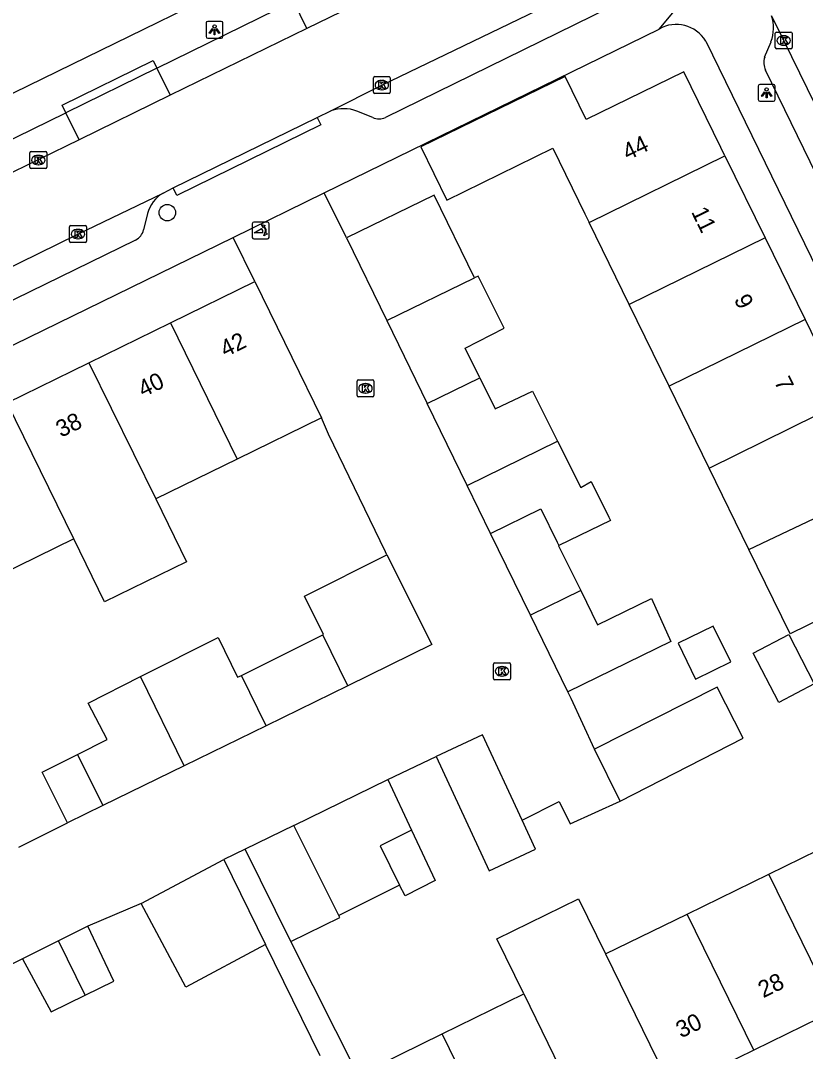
# Model space of a CAD drawing. Extents: x 160457 to 162082, y 388340 to 389736.
# Drawn here: x 161501.2 to 161547.9, y 388636.4 to 388697.6 of the extents above; entities that cross this region are included whole.
import ezdxf

# ---------------------------------------------------------------- set-up
doc = ezdxf.new("R2010")
doc.units = 0
for name, color, linetype in [('IMGEO_Boom', 7, 'Continuous'), ('IMGEO_Kolk', 7, 'Continuous'), ('IMGEO_Lichtpunt', 7, 'Continuous'), ('IMGEO_Pand', 7, 'Continuous'), ('IMGEO_Pand_nummerreeks', 7, 'Continuous'), ('IMGEO_Parkeervlak_open', 7, 'Continuous'), ('IMGEO_Poller', 7, 'Continuous'), ('IMGEO_Rijbaan_lokaal_open', 7, 'Continuous'), ('IMGEO_Voetpad_open', 7, 'Continuous')]:
    doc.layers.add(name, color=color, linetype=linetype)

msp = doc.modelspace()

# ---------------------------------------------------------------- linework, layer by layer
at = {"layer": 'IMGEO_Boom'}
msp.add_circle((161509.959, 388686.209), 0.489, dxfattribs=at)
at = {"layer": 'IMGEO_Kolk'}
for p, q in [((161546.069, 388696.002), (161546.069, 388696.854)), ((161546.144, 388696.928), (161546.996, 388696.928)), ((161546.557, 388696.708), (161546.582, 388696.708)), ((161547.07, 388696.854), (161547.07, 388696.002)), ((161546.996, 388695.928), (161546.144, 388695.928)), ((161546.58, 388696.148), (161546.555, 388696.148)), ((161522.199, 388693.355), (161522.199, 388694.207)), ((161522.274, 388694.281), (161523.126, 388694.281)), ((161522.687, 388694.061), (161522.712, 388694.061)), ((161523.2, 388694.207), (161523.2, 388693.355)), ((161522.71, 388693.501), (161522.685, 388693.501)), ((161523.126, 388693.281), (161522.274, 388693.281)), ((161501.795, 388688.905), (161501.795, 388689.757)), ((161501.87, 388689.831), (161502.722, 388689.831)), ((161502.796, 388689.757), (161502.796, 388688.905)), ((161502.283, 388689.611), (161502.308, 388689.611)), ((161502.722, 388688.831), (161501.87, 388688.831)), ((161502.306, 388689.051), (161502.281, 388689.051)), ((161504.231, 388685.439), (161505.083, 388685.439)), ((161504.156, 388684.513), (161504.156, 388685.365)), ((161504.644, 388685.219), (161504.669, 388685.219)), ((161505.157, 388685.365), (161505.157, 388684.513)), ((161505.083, 388684.439), (161504.231, 388684.439)), ((161504.667, 388684.659), (161504.642, 388684.659)), ((161521.303, 388676.281), (161522.155, 388676.281)), ((161521.228, 388675.355), (161521.228, 388676.207)), ((161521.716, 388676.061), (161521.741, 388676.061)), ((161522.229, 388676.207), (161522.229, 388675.355)), ((161522.155, 388675.281), (161521.303, 388675.281)), ((161521.739, 388675.501), (161521.714, 388675.501)), ((161529.335, 388658.561), (161529.335, 388659.413)), ((161529.41, 388659.487), (161530.262, 388659.487)), ((161529.823, 388659.267), (161529.848, 388659.267)), ((161530.336, 388659.413), (161530.336, 388658.561)), ((161530.262, 388658.487), (161529.41, 388658.487)), ((161529.846, 388658.707), (161529.821, 388658.707))]:
    msp.add_line(p, q, dxfattribs=at)
for points in [[(161546.069, 388696.002), (161546.069, 388696.854)], [(161546.144, 388696.928), (161546.996, 388696.928)], [(161546.39, 388696.628), (161546.513, 388696.628), (161546.513, 388696.477), (161546.643, 388696.628), (161546.807, 388696.628), (161546.661, 388696.477), (161546.814, 388696.228), (161546.662, 388696.228), (161546.577, 388696.392), (161546.513, 388696.325), (161546.513, 388696.228), (161546.39, 388696.228), (161546.39, 388696.628)], [(161547.07, 388696.854), (161547.07, 388696.002)], [(161546.996, 388695.928), (161546.144, 388695.928)], [(161522.199, 388693.355), (161522.199, 388694.207)], [(161522.274, 388694.281), (161523.126, 388694.281)], [(161522.52, 388693.981), (161522.643, 388693.981), (161522.643, 388693.83), (161522.773, 388693.981), (161522.937, 388693.981), (161522.791, 388693.83), (161522.944, 388693.581), (161522.792, 388693.581), (161522.707, 388693.745), (161522.643, 388693.678), (161522.643, 388693.581), (161522.52, 388693.581), (161522.52, 388693.981)], [(161523.2, 388694.207), (161523.2, 388693.355)], [(161523.126, 388693.281), (161522.274, 388693.281)], [(161501.795, 388688.905), (161501.795, 388689.757)], [(161501.87, 388689.831), (161502.722, 388689.831)], [(161502.796, 388689.757), (161502.796, 388688.905)], [(161502.116, 388689.531), (161502.239, 388689.531), (161502.239, 388689.38), (161502.369, 388689.531), (161502.533, 388689.531), (161502.387, 388689.38), (161502.54, 388689.131), (161502.388, 388689.131), (161502.303, 388689.295), (161502.239, 388689.228), (161502.239, 388689.131), (161502.116, 388689.131), (161502.116, 388689.531)], [(161502.722, 388688.831), (161501.87, 388688.831)], [(161504.231, 388685.439), (161505.083, 388685.439)], [(161504.156, 388684.513), (161504.156, 388685.365)], [(161504.477, 388685.139), (161504.6, 388685.139), (161504.6, 388684.988), (161504.73, 388685.139), (161504.894, 388685.139), (161504.748, 388684.988), (161504.901, 388684.739), (161504.749, 388684.739), (161504.664, 388684.903), (161504.6, 388684.836), (161504.6, 388684.739), (161504.477, 388684.739), (161504.477, 388685.139)], [(161505.157, 388685.365), (161505.157, 388684.513)], [(161505.083, 388684.439), (161504.231, 388684.439)], [(161521.303, 388676.281), (161522.155, 388676.281)], [(161521.228, 388675.355), (161521.228, 388676.207)], [(161521.549, 388675.981), (161521.672, 388675.981), (161521.672, 388675.83), (161521.802, 388675.981), (161521.966, 388675.981), (161521.82, 388675.83), (161521.973, 388675.581), (161521.821, 388675.581), (161521.736, 388675.745), (161521.672, 388675.678), (161521.672, 388675.581), (161521.549, 388675.581), (161521.549, 388675.981)], [(161522.229, 388676.207), (161522.229, 388675.355)], [(161522.155, 388675.281), (161521.303, 388675.281)], [(161529.335, 388658.561), (161529.335, 388659.413)], [(161529.41, 388659.487), (161530.262, 388659.487)], [(161529.656, 388659.187), (161529.779, 388659.187), (161529.779, 388659.036), (161529.909, 388659.187), (161530.073, 388659.187), (161529.927, 388659.036), (161530.08, 388658.787), (161529.928, 388658.787), (161529.843, 388658.951), (161529.779, 388658.884), (161529.779, 388658.787), (161529.656, 388658.787), (161529.656, 388659.187)], [(161530.336, 388659.413), (161530.336, 388658.561)], [(161530.262, 388658.487), (161529.41, 388658.487)]]:
    msp.add_lwpolyline(points, dxfattribs=at)
for centre, start, end in [((161546.146, 388696.852), 91.55205, 178.44795), ((161546.146, 388696.852), 91.55205, 178.44795), ((161546.994, 388696.852), 1.55205, 88.44795), ((161546.994, 388696.852), 1.55205, 88.44795), ((161546.146, 388696.004), 181.55205, 268.44795), ((161546.146, 388696.004), 181.55205, 268.44795), ((161546.994, 388696.004), 271.55205, 358.44795), ((161546.994, 388696.004), 271.55205, 358.44795), ((161522.276, 388694.205), 91.55205, 178.44795), ((161522.276, 388694.205), 91.55205, 178.44795), ((161523.124, 388694.205), 1.55205, 88.44795), ((161523.124, 388694.205), 1.55205, 88.44795), ((161522.276, 388693.357), 181.55205, 268.44795), ((161522.276, 388693.357), 181.55205, 268.44795), ((161523.124, 388693.357), 271.55205, 358.44795), ((161523.124, 388693.357), 271.55205, 358.44795), ((161501.872, 388689.755), 91.55205, 178.44795), ((161501.872, 388689.755), 91.55205, 178.44795), ((161502.72, 388689.755), 1.55205, 88.44795), ((161502.72, 388689.755), 1.55205, 88.44795), ((161501.872, 388688.907), 181.55205, 268.44795), ((161501.872, 388688.907), 181.55205, 268.44795), ((161502.72, 388688.907), 271.55205, 358.44795), ((161502.72, 388688.907), 271.55205, 358.44795), ((161504.233, 388685.363), 91.55205, 178.44795), ((161504.233, 388685.363), 91.55205, 178.44795), ((161505.081, 388685.363), 1.55205, 88.44795), ((161505.081, 388685.363), 1.55205, 88.44795), ((161504.233, 388684.515), 181.55205, 268.44795), ((161504.233, 388684.515), 181.55205, 268.44795), ((161505.081, 388684.515), 271.55205, 358.44795), ((161505.081, 388684.515), 271.55205, 358.44795), ((161521.305, 388676.205), 91.55205, 178.44795), ((161521.305, 388676.205), 91.55205, 178.44795), ((161522.153, 388676.205), 1.55205, 88.44795), ((161522.153, 388676.205), 1.55205, 88.44795), ((161521.305, 388675.357), 181.55205, 268.44795), ((161521.305, 388675.357), 181.55205, 268.44795), ((161522.153, 388675.357), 271.55205, 358.44795), ((161522.153, 388675.357), 271.55205, 358.44795), ((161529.412, 388659.411), 91.55205, 178.44795), ((161529.412, 388659.411), 91.55205, 178.44795), ((161530.26, 388659.411), 1.55205, 88.44795), ((161530.26, 388659.411), 1.55205, 88.44795), ((161529.412, 388658.563), 181.55205, 268.44795), ((161529.412, 388658.563), 181.55205, 268.44795), ((161530.26, 388658.563), 271.55205, 358.44795), ((161530.26, 388658.563), 271.55205, 358.44795)]:
    msp.add_arc(centre, 0.0765, start, end, dxfattribs=at)
for centre, major_axis, ratio, start_param, end_param in [((161546.556, 388696.428), (-0.387, 0.002), 0.722429, 4.712389, 7.853982), ((161546.581, 388696.428), (-0.39, 0.002), 0.717154, 1.570796, 4.712389), ((161522.686, 388693.781), (-0.387, 0.002), 0.722429, 4.712389, 7.853982), ((161522.711, 388693.781), (-0.39, 0.002), 0.717154, 1.570796, 4.712389), ((161502.282, 388689.331), (-0.387, 0.002), 0.722429, 4.712389, 7.853982), ((161502.307, 388689.331), (-0.39, 0.002), 0.717154, 1.570796, 4.712389), ((161504.643, 388684.939), (-0.387, 0.002), 0.722429, 4.712389, 7.853982), ((161504.668, 388684.939), (-0.39, 0.002), 0.717154, 1.570796, 4.712389), ((161521.715, 388675.781), (-0.387, 0.002), 0.722429, 4.712389, 7.853982), ((161521.74, 388675.781), (-0.39, 0.002), 0.717154, 1.570796, 4.712389), ((161529.822, 388658.987), (-0.387, 0.002), 0.722429, 4.712389, 7.853982), ((161529.847, 388658.987), (-0.39, 0.002), 0.717154, 1.570796, 4.712389)]:
    msp.add_ellipse(centre, major_axis=major_axis, ratio=ratio, start_param=start_param, end_param=end_param, dxfattribs=at)
at = {"layer": 'IMGEO_Lichtpunt'}
for p, q in [((161512.264, 388697.466), (161512.264, 388696.659)), ((161512.264, 388697.466), (161512.264, 388696.659)), ((161513.166, 388697.561), (161512.358, 388697.561)), ((161513.166, 388697.561), (161512.358, 388697.561)), ((161513.26, 388696.659), (161513.26, 388697.466)), ((161513.26, 388696.659), (161513.26, 388697.466)), ((161512.358, 388696.565), (161513.166, 388696.565)), ((161512.358, 388696.565), (161513.166, 388696.565)), ((161545.055, 388693.725), (161545.055, 388692.918)), ((161545.055, 388693.725), (161545.055, 388692.918)), ((161545.957, 388693.82), (161545.149, 388693.82)), ((161545.957, 388693.82), (161545.149, 388693.82)), ((161546.051, 388692.918), (161546.051, 388693.725)), ((161546.051, 388692.918), (161546.051, 388693.725)), ((161545.149, 388692.824), (161545.957, 388692.824)), ((161545.149, 388692.824), (161545.957, 388692.824))]:
    msp.add_line(p, q, dxfattribs=at)
for points in [[(161512.638, 388697.13), (161512.677, 388697.102), (161512.489, 388696.84), (161512.451, 388696.867), (161512.638, 388697.13)], [(161512.74, 388697.082), (161512.787, 388697.082), (161512.787, 388696.76), (161512.74, 388696.76), (161512.74, 388697.082)], [(161512.85, 388697.102), (161512.888, 388697.129), (161513.075, 388696.867), (161513.036, 388696.839), (161512.85, 388697.102)], [(161545.429, 388693.389), (161545.468, 388693.361), (161545.28, 388693.099), (161545.242, 388693.126), (161545.429, 388693.389)], [(161545.531, 388693.341), (161545.578, 388693.341), (161545.578, 388693.019), (161545.531, 388693.019), (161545.531, 388693.341)], [(161545.641, 388693.361), (161545.679, 388693.388), (161545.866, 388693.126), (161545.827, 388693.098), (161545.641, 388693.361)]]:
    msp.add_lwpolyline(points, dxfattribs=at)
for centre in [(161512.763, 388697.264), (161545.554, 388693.523)]:
    msp.add_circle(centre, 0.0994, dxfattribs=at)
for centre, start, end in [((161512.358, 388697.466), 90, 180), ((161512.358, 388697.466), 90, 180), ((161513.166, 388697.466), 0, 90), ((161513.166, 388697.466), 0, 90), ((161512.358, 388696.659), 180, 270), ((161512.358, 388696.659), 180, 270), ((161513.166, 388696.659), 270, 0), ((161513.166, 388696.659), 270, 360), ((161545.149, 388693.725), 90, 180), ((161545.149, 388693.725), 90, 180), ((161545.957, 388693.725), 0, 90), ((161545.957, 388693.725), 0, 90), ((161545.149, 388692.918), 180, 270), ((161545.149, 388692.918), 180, 270), ((161545.957, 388692.918), 270, 0), ((161545.957, 388692.918), 270, 360)]:
    msp.add_arc(centre, 0.0946, start, end, dxfattribs=at)
at = {"layer": 'IMGEO_Pand'}
for points in [[(161543.079, 388689.586), (161542.835, 388690.084), (161540.641, 388694.576), (161534.837, 388691.741), (161533.589, 388694.298), (161525.021, 388690.113), (161526.561, 388686.959), (161532.856, 388690.033), (161534.758, 388686.139), (161535.006, 388685.631)], [(161535.006, 388685.631), (161543.079, 388689.586)], [(161543.079, 388689.586), (161545.465, 388684.708)], [(161528.205, 388682.332), (161525.799, 388687.25), (161520.596, 388684.705)], [(161537.392, 388680.753), (161535.006, 388685.631)], [(161520.596, 388684.705), (161522.992, 388679.806)], [(161545.465, 388684.708), (161537.392, 388680.753)], [(161545.465, 388684.708), (161547.834, 388679.867)], [(161522.992, 388679.806), (161528.205, 388682.332)], [(161528.52, 388676.407), (161527.655, 388678.16), (161529.96, 388679.346), (161528.43, 388682.441), (161528.205, 388682.332)], [(161510.154, 388679.674), (161515.15, 388682.116)], [(161515.15, 388682.116), (161517.346, 388677.624), (161519.118, 388674.032)], [(161539.765, 388675.902), (161537.392, 388680.753)], [(161505.288, 388677.296), (161510.154, 388679.674)], [(161510.154, 388679.674), (161514.114, 388671.587)], [(161522.992, 388679.806), (161525.397, 388674.877)], [(161547.834, 388679.867), (161539.765, 388675.902)], [(161547.834, 388679.867), (161550.207, 388675.017)], [(161500.439, 388674.925), (161505.288, 388677.296)], [(161505.288, 388677.296), (161509.273, 388669.222)], [(161525.397, 388674.877), (161528.52, 388676.407)], [(161528.52, 388676.407), (161529.433, 388674.559), (161531.653, 388675.609), (161533.137, 388672.645)], [(161542.137, 388671.052), (161539.765, 388675.902)], [(161542.137, 388671.052), (161550.207, 388675.017)], [(161504.404, 388666.843), (161500.439, 388674.925)], [(161527.771, 388670.009), (161525.397, 388674.877)], [(161519.118, 388674.032), (161514.114, 388671.587)], [(161527.771, 388670.009), (161533.137, 388672.645)], [(161533.137, 388672.645), (161534.513, 388669.9), (161535.134, 388670.254), (161536.175, 388668.145), (161536.282, 388667.929), (161533.214, 388666.45)], [(161514.114, 388671.587), (161509.273, 388669.222)], [(161544.501, 388666.219), (161542.137, 388671.052)], [(161529.156, 388667.169), (161527.771, 388670.009)], [(161544.501, 388666.219), (161552.625, 388670.074)], [(161509.273, 388669.222), (161511.099, 388665.484), (161506.23, 388663.105), (161504.404, 388666.843)], [(161529.156, 388667.169), (161532.151, 388668.631), (161533.115, 388666.653), (161533.214, 388666.45)], [(161531.523, 388662.317), (161529.156, 388667.169)], [(161504.404, 388666.843), (161500, 388664.691), (161499.562, 388664.478)], [(161533.214, 388666.45), (161533.196, 388666.441), (161534.512, 388663.775)], [(161519.189, 388661.158), (161519.228, 388661.177), (161518.11, 388663.457), (161522.989, 388665.91)], [(161522.989, 388665.91), (161525.674, 388660.57), (161520.676, 388658.129)], [(161550.022, 388662.716), (161546.949, 388661.214), (161544.501, 388666.219)], [(161534.512, 388663.775), (161531.523, 388662.317)], [(161534.512, 388663.775), (161535.51, 388661.755), (161538.709, 388663.316), (161539.858, 388660.753), (161533.744, 388657.765)], [(161533.744, 388657.765), (161531.523, 388662.317)], [(161541.338, 388658.524), (161543.418, 388659.541), (161542.378, 388661.67), (161540.298, 388660.654), (161541.338, 388658.524)], [(161508.371, 388658.67), (161512.976, 388660.991), (161514.121, 388658.631), (161514.357, 388658.748)], [(161514.357, 388658.748), (161519.189, 388661.158)], [(161520.676, 388658.129), (161519.189, 388661.158)], [(161544.747, 388660.059), (161546.88, 388661.18), (161548.375, 388658.248), (161546.278, 388657.146), (161544.747, 388660.059)], [(161504.633, 388654.052), (161506.391, 388654.933), (161505.264, 388657.105), (161508.371, 388658.67)], [(161510.963, 388653.385), (161508.371, 388658.67)], [(161515.823, 388655.759), (161514.357, 388658.748)], [(161520.676, 388658.129), (161515.823, 388655.759)], [(161536.845, 388651.29), (161544.167, 388655.014), (161542.62, 388658.048), (161535.325, 388654.366)], [(161515.823, 388655.759), (161510.963, 388653.385)], [(161531.031, 388650.156), (161528.687, 388655.217), (161525.922, 388653.938)], [(161536.845, 388651.29), (161535.325, 388654.366)], [(161504.023, 388649.995), (161502.535, 388652.999), (161504.633, 388654.052)], [(161504.633, 388654.052), (161506.121, 388651.019)], [(161525.922, 388653.938), (161529.066, 388647.151), (161531.83, 388648.431), (161531.031, 388650.156)], [(161510.963, 388653.385), (161506.121, 388651.019)], [(161517.469, 388649.845), (161523.06, 388652.566)], [(161523.06, 388652.566), (161524.47, 388649.552)], [(161506.121, 388651.019), (161504.023, 388649.995)], [(161517.469, 388649.845), (161514.588, 388648.441)], [(161520.148, 388644.494), (161517.469, 388649.845)], [(161524.47, 388649.552), (161522.592, 388648.623), (161523.745, 388646.293)], [(161524.47, 388649.552), (161525.869, 388646.563), (161524.081, 388645.665), (161523.756, 388646.298), (161523.745, 388646.293)], [(161545.677, 388646.955), (161550.526, 388649.326)], [(161517.3, 388642.949), (161514.588, 388648.441)], [(161508.409, 388645.206), (161513.321, 388647.824)], [(161513.321, 388647.824), (161515.798, 388642.765)], [(161540.828, 388644.584), (161545.677, 388646.955)], [(161549.639, 388638.873), (161545.677, 388646.955)], [(161523.745, 388646.293), (161520.148, 388644.494)], [(161515.798, 388642.765), (161511.056, 388640.238), (161508.409, 388645.206)], [(161531.139, 388639.846), (161529.534, 388643.11), (161534.375, 388645.482), (161535.978, 388642.212)], [(161517.3, 388642.949), (161520.206, 388644.384), (161520.148, 388644.494)], [(161535.978, 388642.212), (161540.828, 388644.584)], [(161544.789, 388636.501), (161540.828, 388644.584)], [(161505.233, 388643.862), (161503.497, 388642.998)], [(161505.075, 388639.769), (161506.78, 388640.601), (161505.233, 388643.862)], [(161503.497, 388642.998), (161501.356, 388641.933)], [(161505.075, 388639.769), (161503.497, 388642.998)], [(161535.978, 388642.212), (161539.939, 388634.129)], [(161501.356, 388641.933), (161503.058, 388638.785), (161505.075, 388639.769)], [(161526.281, 388637.47), (161531.139, 388639.846)], [(161531.139, 388639.846), (161535.072, 388631.748)], [(161549.639, 388638.873), (161544.789, 388636.501)], [(161521.285, 388635.027), (161526.281, 388637.47)], [(161530.241, 388629.385), (161526.281, 388637.47)], [(161544.789, 388636.501), (161539.939, 388634.129)]]:
    msp.add_lwpolyline(points, dxfattribs=at)
at = {"layer": 'IMGEO_Parkeervlak_open'}
for points in [[(161518.237, 388697.13), (161517.444, 388698.757)], [(161509.332, 388694.783), (161510.122, 388693.173)], [(161504.722, 388690.54), (161503.938, 388692.138)]]:
    msp.add_lwpolyline(points, dxfattribs=at)
at = {"layer": 'IMGEO_Poller'}
for p, q in [((161515.003, 388685.551), (161515.003, 388684.744)), ((161515.003, 388685.551), (161515.003, 388684.744)), ((161515.905, 388685.646), (161515.097, 388685.646)), ((161515.905, 388685.646), (161515.097, 388685.646)), ((161515.999, 388684.744), (161515.999, 388685.551)), ((161515.999, 388684.744), (161515.999, 388685.551)), ((161515.097, 388684.649), (161515.905, 388684.649)), ((161515.097, 388684.649), (161515.905, 388684.649))]:
    msp.add_line(p, q, dxfattribs=at)
for points in [[(161515.682, 388685.375), (161515.67, 388685.302), (161515.545, 388685.507)], [(161515.545, 388685.507), (161515.776, 388685.441), (161515.705, 388685.409)], [(161515.638, 388685.002), (161515.125, 388685.002), (161515.555, 388685.277)], [(161515.698, 388684.83), (161515.764, 388685.061), (161515.794, 388684.993)], [(161515.83, 388684.966), (161515.902, 388684.955), (161515.698, 388684.83)]]:
    msp.add_lwpolyline(points, dxfattribs=at)
for centre, radius, start, end in [((161515.097, 388685.551), 0.0946, 90, 180), ((161515.097, 388685.551), 0.0946, 90, 180), ((161515.324, 388685.062), 0.516, 349.35686, 42.29123), ((161515.905, 388685.551), 0.0946, 0, 90), ((161515.905, 388685.551), 0.0946, 0, 90), ((161515.31, 388685.052), 0.332, 351.32473, 42.4854), ((161515.324, 388685.062), 0.476, 351.75274, 41.16905), ((161515.097, 388684.744), 0.0946, 180, 270), ((161515.097, 388684.744), 0.0946, 180, 270), ((161515.905, 388684.744), 0.0946, 270, 0), ((161515.905, 388684.744), 0.0946, 270, 0)]:
    msp.add_arc(centre, radius, start, end, dxfattribs=at)
at = {"layer": 'IMGEO_Rijbaan_lokaal_open'}
for points in [[(161519.679, 388692.243), (161522.696, 388693.782), (161535.143, 388699.79), (161537.725, 388701.082)], [(161521.63, 388698.784), (161518.237, 388697.13)], [(161545.846, 388697.894), (161546.584, 388696.403), (161553.063, 388683.15), (161560.98, 388666.923), (161569.32, 388649.878), (161570.712, 388646.947)], [(161518.237, 388697.13), (161510.122, 388693.173)], [(161510.122, 388693.173), (161504.722, 388690.54)], [(161518.854, 388691.862), (161519.679, 388692.243)], [(161510.309, 388687.682), (161518.854, 388691.862)], [(161504.722, 388690.54), (161500, 388688.238), (161496.103, 388686.338)], [(161415.449, 388641.355), (161420.037, 388643.584), (161490.246, 388677.871), (161500, 388682.657), (161504.653, 388684.94), (161509.705, 388687.375)], [(161509.705, 388687.375), (161510.309, 388687.682)], [(161513.866, 388684.743), (161519.276, 388687.387)], [(161520.596, 388684.705), (161519.276, 388687.387)], [(161515.15, 388682.116), (161513.866, 388684.743)], [(161522.989, 388665.91), (161522.927, 388666.084), (161519.522, 388673.055), (161519.118, 388674.032)], [(161535.325, 388654.366), (161533.953, 388657.378), (161533.744, 388657.765)], [(161523.06, 388652.566), (161525.922, 388653.938)], [(161531.031, 388650.156), (161533.233, 388651.257), (161533.885, 388649.939), (161536.845, 388651.29)], [(161501.134, 388648.554), (161504.023, 388649.995)], [(161514.588, 388648.441), (161513.321, 388647.824)], [(161508.409, 388645.206), (161505.233, 388643.862)], [(161501.356, 388641.933), (161498.695, 388640.608)]]:
    msp.add_lwpolyline(points, dxfattribs=at)
at = {"layer": 'IMGEO_Voetpad_open'}
for points in [[(161449.307, 388668.189), (161500, 388692.927), (161519.707, 388702.55)], [(161539.166, 388697.108), (161542.499, 388701.099)], [(161509.332, 388694.783), (161517.444, 388698.757)], [(161536.197, 388698.356), (161522.911, 388691.851)], [(161519.276, 388687.387), (161539.166, 388697.108)], [(161541.934, 388696.396), (161566.548, 388645.966)], [(161545.436, 388695.439), (161545.813, 388696.349)], [(161503.938, 388692.138), (161503.718, 388692.586), (161509.112, 388695.231), (161509.332, 388694.783)], [(161509.332, 388694.783), (161503.938, 388692.138)], [(161558.787, 388667.378), (161545.48, 388694.661)], [(161495.32, 388687.944), (161500, 388690.222), (161503.938, 388692.138)], [(161522.16, 388691.848), (161521.22, 388692.238)], [(161518.854, 388691.862), (161519.073, 388691.413), (161510.528, 388687.233), (161510.309, 388687.682)], [(161508.788, 388686.156), (161508.549, 388685.19)], [(161508.069, 388684.582), (161500, 388680.641), (161490.781, 388676.138), (161423.201, 388643.153), (161418.677, 388640.965)], [(161465.056, 388660.893), (161500, 388677.967), (161513.866, 388684.743)], [(161519.032, 388636.157), (161515.798, 388642.765)], [(161521.285, 388635.027), (161517.3, 388642.949)]]:
    msp.add_lwpolyline(points, dxfattribs=at)
for centre, radius, start, end in [((161543.626, 388697.169), 2.335, 339.45602, 18.09677), ((161540.185, 388695.333), 2.047, 31.29948, 119.8501), ((161546.537, 388695.111), 1.148, 163.40339, 203.07047), ((161520.443, 388690.167), 2.212, 69.4335, 110.1947), ((161522.532, 388692.733), 0.96, 247.19827, 293.25949), ((161510.729, 388685.651), 2.005, 120.69357, 165.40137), ((161507.665, 388685.394), 0.907, 296.43749, 346.98219)]:
    msp.add_arc(centre, radius, start, end, dxfattribs=at)

# ---------------------------------------------------------------- texts
at = {"layer": 'IMGEO_Pand_nummerreeks'}
for s, rotation, p in [('44', 26.02947, (161537.3, 388689.293)), ('11', 296.07094, (161541.053, 388686.261)), ('9', 296.07094, (161543.596, 388681.066)), ('42', 26.04762, (161513.405, 388677.612)), ('40', 26.04762, (161508.529, 388675.229)), ('7', 296.07094, (161545.986, 388676.181)), ('38', 26.04762, (161503.649, 388672.844)), ('28', 26.06306, (161545.353, 388639.582)), ('30', 26.06306, (161540.473, 388637.195))]:
    msp.add_text(s, height=1, rotation=rotation, dxfattribs=at).set_placement(p)

doc.saveas('drawing.dxf')
